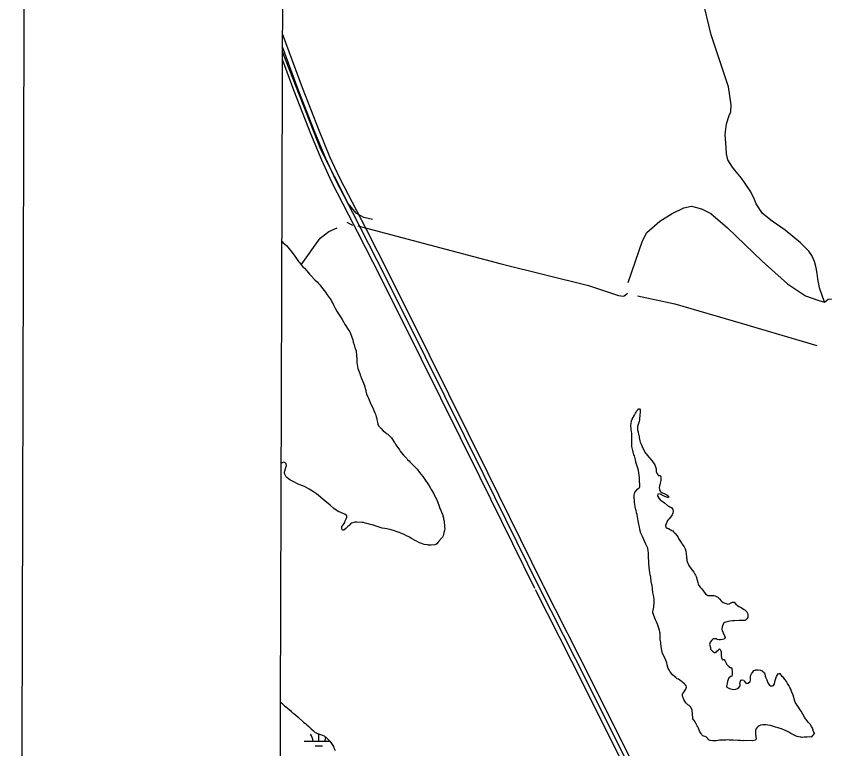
# Model space of a CAD drawing. Extents: x 3161665 to 3199565, y 885729 to 911164.
# Drawn here: x 3165000 to 3167711, y 893856 to 896313 of the extents above; entities that cross this region are included whole.
import ezdxf

# ---------------------------------------------------------------- set-up
doc = ezdxf.new("R2010")
doc.units = 0
for name, color, linetype in [('V-ANNO-SYMB', 7, 'Continuous'), ('V-GRID-FRAM', 7, 'Continuous'), ('V-ROAD-CNTR', 7, 'Continuous'), ('V-TOPO-SHOR', 7, 'Continuous'), ('V-WETL-SWMP', 7, 'Continuous')]:
    doc.layers.add(name, color=color, linetype=linetype)

msp = doc.modelspace()

# ---------------------------------------------------------------- linework, layer by layer
at = {"layer": 'V-ANNO-SYMB'}
msp.add_lwpolyline([(3165000.2, 887031.2), (3198083.2, 886939.8), (3198146.6, 909856.3), (3165063.5, 909947.7), (3165000.2, 887031.2)], dxfattribs=at)
at = {"layer": 'V-GRID-FRAM'}
msp.add_lwpolyline([(3165935.6, 909383.8), (3197271.3, 909297.2), (3197229, 891108.8), (3165877.4, 891195.5), (3165935.6, 909383.8)], dxfattribs=at)
at = {"layer": 'V-ROAD-CNTR'}
for points in [[(3165891.6, 896254.8), (3165958.4, 896073.3), (3166014.3, 895930.1), (3166050.8, 895842.6), (3166084.3, 895770.2), (3166140.6, 895660.8), (3166172.9, 895598)], [(3165891.5, 896211.7), (3165944.4, 896068), (3166000.4, 895924.5), (3166037, 895836.6), (3166070.9, 895763.6), (3166127.3, 895653.9), (3166235.1, 895444.2), (3166371.6, 895170.5), (3166566.5, 894775.8), (3166751.1, 894400.9), (3166915.5, 894076.8), (3167105.5, 893695.4)], [(3165891.3, 896168.7), (3165930.4, 896062.7), (3165986.5, 895918.9), (3166023.3, 895830.5), (3166057.4, 895757.1), (3166114, 895647.1), (3166144.2, 895588.3)], [(3166144.2, 895588.3), (3166221.7, 895437.4), (3166358.2, 895163.9), (3166553.1, 894769.2), (3166737.7, 894394.2), (3166737.8, 894393.9)], [(3166172.9, 895598), (3166248.5, 895450.9), (3166385, 895177.2), (3166580, 894782.5), (3166764.5, 894407.6), (3166766.5, 894403.6)], [(3166739.7, 894390.2), (3166902.1, 894070), (3167092.1, 893688.7)], [(3166766.5, 894403.6), (3166928.9, 894083.5), (3167118.9, 893702.1)]]:
    msp.add_lwpolyline(points, dxfattribs=at)
at = {"layer": 'V-TOPO-SHOR'}
msp.add_line((3166108.8, 895622), (3166127.8, 895611.9), dxfattribs=at)
for points in [[(3167709.6, 895353.2), (3167693, 895401.4), (3167687.4, 895431.6), (3167685.2, 895449.5), (3167681.9, 895468.5), (3167676.4, 895489.8), (3167667.5, 895510), (3167657.4, 895524.6), (3167629.5, 895552.6), (3167578.1, 895595.2), (3167534.5, 895625.5), (3167502.1, 895651.4), (3167481, 895683.9), (3167475.4, 895698.4), (3167463.1, 895724.2), (3167444.2, 895752.2), (3167431.9, 895769), (3167409.6, 895795.9), (3167401.8, 895806), (3167386.2, 895830.7), (3167381.7, 895850.8), (3167380.6, 895872.1), (3167377.4, 895915.7), (3167381.9, 895951.5), (3167389.8, 895979.5), (3167395.5, 895991.8), (3167396.6, 896015.3), (3167387.8, 896075.8), (3167330, 896250.5), (3167300.1, 896377)], [(3166194.4, 895631.3), (3166165.3, 895638.1), (3166139.6, 895652.7), (3166112.8, 895684.1), (3166021.4, 895865.6), (3165893.5, 896193.8)], [(3167051.7, 895419.6), (3167100.2, 895559.4), (3167114.8, 895587.3), (3167157.4, 895625.3), (3167198.9, 895650.9), (3167238.1, 895669.8), (3167263.8, 895675.4), (3167297.4, 895666.4), (3167328.7, 895650.6), (3167384.5, 895603.5), (3167500.7, 895491.3), (3167585.6, 895415), (3167645.9, 895374.6), (3167690.6, 895358.9), (3167709.6, 895353.2), (3167722, 895363.3), (3167736.5, 895364.3), (3167739.9, 895361), (3167756.6, 895341.9), (3167756.6, 895333), (3167753.2, 895318.4), (3167756.5, 895294.9), (3167819, 895209.7)], [(3165955, 895478.5), (3166019.1, 895568.4), (3166048.3, 895590.8), (3166076.3, 895603)], [(3166145.7, 895609.6), (3166625.5, 895482.1), (3166918.5, 895409.8), (3167019.2, 895376), (3167034.9, 895373.7), (3167038.2, 895374.8), (3167047.2, 895381.5), (3167049.4, 895383.8)], [(3165891.4, 895556.7), (3165894, 895554.1), (3165901, 895548.1), (3165906.2, 895543.3), (3165915.2, 895532.4), (3165925.2, 895519.7), (3165933.8, 895508.3), (3165939.6, 895499.6), (3165946.8, 895489.9), (3165950.6, 895485.1), (3165955, 895478.5), (3165961.1, 895472), (3165966.3, 895467.3), (3165974.8, 895458.2), (3165983.8, 895448.1), (3165986.6, 895444.7), (3166001.3, 895428.6), (3166009.8, 895420.3), (3166013.1, 895416.4), (3166018.8, 895410.3), (3166024, 895404.2), (3166036.9, 895387.2), (3166043.1, 895378), (3166052.7, 895364.4), (3166058.1, 895355.6), (3166059.6, 895352.5), (3166062.5, 895348.1), (3166063.5, 895345), (3166069.4, 895333.9), (3166076.2, 895321.6), (3166087.8, 895304.4), (3166092.7, 895295.2), (3166102.9, 895278), (3166115.4, 895258.7), (3166118.3, 895253.8), (3166121.3, 895248.5), (3166124.8, 895240.1), (3166128.5, 895227.6), (3166130.1, 895220), (3166132.8, 895210.6), (3166133.9, 895205.7), (3166135.5, 895200.4), (3166137.9, 895195.5), (3166139.5, 895190.1), (3166141.1, 895174.4), (3166141.2, 895170.8), (3166141.9, 895166.8), (3166142.2, 895159.6), (3166142, 895153.7), (3166142.6, 895149.2), (3166142.8, 895145.1), (3166144, 895138.4), (3166145.6, 895131.3)], [(3167083, 895374.7), (3167208.3, 895347.6), (3167430.8, 895283.3), (3167684.7, 895207.8)], [(3166145.6, 895131.3), (3166151.8, 895113.9), (3166152.9, 895108.5), (3166155.3, 895104.1), (3166157.8, 895097.9), (3166162.8, 895087.3), (3166166.9, 895076.6), (3166168.4, 895073.1), (3166169.4, 895070), (3166170.1, 895064.6), (3166171.1, 895061.5), (3166173.9, 895049.4), (3166177, 895040), (3166179, 895035.6), (3166181.4, 895031.2), (3166183.4, 895025.9), (3166188.4, 895014.3), (3166195.4, 894998.8), (3166199.4, 894990.4), (3166202.4, 894982.4), (3166204.4, 894978.4), (3166207.5, 894969.1), (3166209.1, 894963.7), (3166209.7, 894960.6), (3166210.8, 894956.1), (3166211.5, 894949.8), (3166212.6, 894944), (3166215.1, 894939.2), (3166217.5, 894936.1), (3166223.2, 894929.6), (3166230.2, 894922.6), (3166238.2, 894916.2), (3166241, 894914.1), (3166243.7, 894912.4), (3166246.5, 894911.1), (3166258.8, 894898.6), (3166267.5, 894884), (3166269.4, 894881.4), (3166273.3, 894875.2), (3166278.6, 894867.3), (3166282.4, 894862.1), (3166284.8, 894858.1), (3166287.3, 894853.7), (3166292, 894848), (3166299.1, 894840.7), (3166309.5, 894828.9), (3166312.4, 894825.4), (3166317.1, 894821.1), (3166319.9, 894818.1), (3166327.5, 894810.7), (3166329.4, 894808.1), (3166333.2, 894804.2), (3166336.4, 894801.6), (3166340.7, 894796.4), (3166344, 894793.3), (3166352.6, 894782.9), (3166363.6, 894768.4), (3166368.3, 894761.9), (3166381.9, 894741.2), (3166384.7, 894737.3), (3166389.1, 894730.2), (3166391.5, 894725.8), (3166399.3, 894713), (3166407.2, 894696.7), (3166409.6, 894693.2), (3166412.2, 894685.1), (3166418.7, 894669.2), (3166420.9, 894661.1), (3166423.8, 894656.3), (3166427.4, 894646.5), (3166428.9, 894643), (3166429.9, 894639.4), (3166431, 894634.5), (3166432.5, 894630.9), (3166433.2, 894626), (3166434.9, 894618.8), (3166435, 894615.2), (3166436.3, 894605.8), (3166436.1, 894600.4), (3166436.8, 894595), (3166436.2, 894587.7), (3166434.2, 894581.3), (3166432.2, 894574), (3166431.5, 894569.9), (3166429.4, 894565.8), (3166426.4, 894562), (3166417.3, 894552.2), (3166410.5, 894543.3), (3166407.4, 894540.9), (3166403.4, 894539.4), (3166390.8, 894538.4), (3166386.3, 894538.2), (3166382.7, 894539), (3166378.6, 894539.3), (3166367.7, 894541.1), (3166362.2, 894542.6), (3166356.7, 894545.1), (3166352.1, 894546.7), (3166344.3, 894550.5), (3166339.7, 894553), (3166323.5, 894562.2)], [(3167065.2, 894961.2), (3167072.8, 894974.1), (3167076.6, 894981.1), (3167079.1, 894984.8), (3167080.3, 894988.9), (3167083.7, 894993.1), (3167085.4, 894995.9), (3167089.5, 894995.6), (3167091.4, 894993), (3167092, 894988.5), (3167091.4, 894983.5), (3167091.2, 894976.7), (3167090.6, 894969.5), (3167089.8, 894966.3), (3167089.3, 894958.1), (3167088.1, 894953.1), (3167083.4, 894936.2), (3167083.3, 894928.5), (3167083.4, 894925.4), (3167084, 894922.2), (3167085, 894918.7), (3167086.8, 894909.7), (3167088.3, 894904.8), (3167089, 894899.4), (3167090.8, 894889.1), (3167092.4, 894884.2), (3167094.9, 894877.5), (3167098.4, 894869.1), (3167104.9, 894855.4), (3167107.8, 894850.1), (3167110.2, 894847), (3167112.5, 894844.9), (3167121.1, 894833.5), (3167128.7, 894824.3), (3167131.1, 894822.2), (3167133.5, 894819.1), (3167140.7, 894807.7), (3167142.2, 894805), (3167142.8, 894801.9), (3167145.3, 894794.8), (3167145.8, 894784.4), (3167147.3, 894780.4), (3167151.1, 894775.2), (3167153.1, 894771.6), (3167156.2, 894771.8), (3167159.3, 894773.3), (3167160.9, 894767.9), (3167161.4, 894755.3), (3167159.5, 894747.1), (3167156.8, 894737), (3167156.1, 894732), (3167157.3, 894724.9), (3167159.3, 894720), (3167161.7, 894717.4), (3167164.5, 894714.8), (3167169.1, 894712.7), (3167172.8, 894711.5), (3167181, 894707.8), (3167187.1, 894702.7), (3167186.8, 894699), (3167183.3, 894698), (3167174.5, 894701.7), (3167170.4, 894703.8), (3167159.7, 894710.1), (3167155.6, 894711.3), (3167151.6, 894709.7), (3167150.4, 894705.6), (3167151.5, 894702.1), (3167154.5, 894695.9), (3167158.7, 894690.6), (3167169.4, 894684.3), (3167174, 894680.9), (3167183.5, 894671.3), (3167188.1, 894669.7), (3167191.3, 894667.6), (3167195, 894666), (3167197.8, 894663.8), (3167201.2, 894658.5), (3167202.4, 894651.8), (3167201.2, 894646.4), (3167198.8, 894640.4), (3167193.2, 894632.5), (3167189.4, 894627.4), (3167185.1, 894622.7), (3167182.9, 894619.4), (3167180.8, 894615.7), (3167177.3, 894604.3), (3167178.4, 894599.4), (3167182.6, 894595.9), (3167186.7, 894594.3), (3167192.7, 894590.9), (3167197.8, 894587.5), (3167201, 894586.8), (3167203.9, 894583.3), (3167208.6, 894578.5), (3167216.2, 894569.8), (3167219.1, 894564.5), (3167221, 894561.4), (3167222.6, 894557.4), (3167229.3, 894547.3), (3167231.2, 894544.7)], [(3167243, 894071.2), (3167240.6, 894073.8), (3167236.4, 894077.2), (3167232.7, 894079.8), (3167229, 894082.8), (3167220.1, 894088.7), (3167216.4, 894090.8), (3167211.3, 894094.7), (3167206.7, 894097.6), (3167200.6, 894103.2), (3167196.8, 894108.1), (3167192.9, 894113.8), (3167188.5, 894122.1), (3167186.1, 894125.2), (3167182.4, 894137.2), (3167180.8, 894143.5), (3167174.7, 894160.8), (3167170.3, 894168.3), (3167167.3, 894175.9), (3167166.2, 894179.4), (3167163.9, 894191.1), (3167161.4, 894207.2), (3167161.2, 894212.6), (3167159.4, 894222.5), (3167158.6, 894243.7), (3167158, 894247.3), (3167156.3, 894253.5), (3167150.1, 894273.6), (3167146.6, 894282), (3167143.6, 894288.7), (3167134.9, 894312.2), (3167134.7, 894316.3), (3167135, 894320.3), (3167137.3, 894330.8), (3167137.5, 894335.3), (3167139, 894343.1), (3167138.4, 894358), (3167137.7, 894364.7), (3167136.5, 894370.5), (3167134.3, 894380.4), (3167134.2, 894383.5), (3167133.5, 894388.4), (3167133.8, 894392.1), (3167132.4, 894403.3), (3167130.9, 894406.8), (3167129.2, 894416.7), (3167127.2, 894431.5), (3167125.4, 894441.8), (3167124.3, 894446.3), (3167123, 894455.3), (3167120.8, 894476.4), (3167119.6, 894505.7), (3167119.7, 894512.9), (3167119, 894519.7), (3167117.2, 894529.1), (3167113.3, 894537.5), (3167109.8, 894543.7), (3167099.3, 894568), (3167094.3, 894579.1), (3167091.2, 894590.7), (3167089.4, 894599.7), (3167087.2, 894609.1), (3167085.8, 894620.7), (3167083.5, 894633.3), (3167081.8, 894641.8), (3167079.7, 894647.6), (3167078, 894655.6), (3167076.5, 894661), (3167072.4, 894682.9), (3167071.6, 894701.4), (3167072.3, 894706), (3167073.5, 894711), (3167074.6, 894715.1), (3167077.2, 894719.7), (3167083.6, 894727.6), (3167087.6, 894730.1), (3167089.7, 894732.4), (3167091, 894735.2), (3167090.3, 894741), (3167090.5, 894745.5), (3167089.8, 894751.4), (3167089.3, 894763.5), (3167087.2, 894782.4), (3167085.4, 894793.2), (3167077.6, 894816.8), (3167075.9, 894824.4), (3167072.6, 894837.8), (3167071.1, 894841.8), (3167066.9, 894855.6), (3167065.8, 894861), (3167064.5, 894869.5), (3167064.3, 894875.8), (3167063.5, 894894.7), (3167064, 894904.2), (3167063.6, 894913.3), (3167062.4, 894920.4), (3167062.1, 894926.7), (3167061, 894942.5), (3167061.3, 894947), (3167062.7, 894955.2), (3167065.2, 894961.2)], [(3166323.5, 894562.2), (3166318.8, 894565.2), (3166314.7, 894567.3), (3166310.5, 894568.9), (3166298.5, 894575.2), (3166289.8, 894579.3), (3166284.3, 894581.4), (3166277.4, 894583.3), (3166264.6, 894587.8), (3166253.2, 894590.9), (3166242.7, 894593.2), (3166236.3, 894594.2), (3166227.2, 894596.1), (3166207.1, 894602.5), (3166193.8, 894606.9), (3166187.9, 894608), (3166176, 894611.6), (3166170.1, 894612.7), (3166164.2, 894614.2), (3166159.2, 894614.9), (3166142.4, 894615.6), (3166135.7, 894615.3), (3166129, 894613.7), (3166124.1, 894612.1), (3166121, 894610.2), (3166118.4, 894606.9), (3166115, 894603.1), (3166111.9, 894600.7), (3166107.6, 894596.5), (3166105.4, 894594.2), (3166098.9, 894589.4), (3166095.7, 894589.2), (3166092.5, 894589.6), (3166091.9, 894594.9), (3166092.1, 894600.8), (3166093.7, 894604), (3166097.6, 894608.3), (3166101.4, 894614.8), (3166103.4, 894620.3), (3166106.8, 894627.2), (3166108.8, 894632.2), (3166109.1, 894636.7), (3166101.6, 894642.3), (3166093.3, 894645.6), (3166086, 894648.9), (3166081.4, 894650.5), (3166076.3, 894653.4), (3166065.6, 894661.6), (3166052.9, 894673.2), (3166034.7, 894687.8), (3166007.1, 894710.6), (3165993.6, 894719.9), (3165982.5, 894726.7), (3165966.8, 894735.1), (3165957.1, 894739.2), (3165952.5, 894740.8), (3165945.7, 894743.6), (3165928.2, 894751.9), (3165922.1, 894755.3), (3165917.5, 894758.3), (3165912.9, 894760.8), (3165907.7, 894765.5), (3165905.4, 894768.1), (3165902.5, 894772.1), (3165899.5, 894778.7), (3165899.3, 894782.8), (3165900.4, 894788.2), (3165905.7, 894802), (3165906, 894805.6), (3165904.9, 894811), (3165901.1, 894815.4), (3165897.9, 894817), (3165892.1, 894815), (3165889, 894812.7)], [(3167231.2, 894544.7), (3167232.7, 894542), (3167239.4, 894532.8), (3167243.3, 894525.8), (3167245, 894518.6), (3167246.2, 894509.7), (3167247.1, 894499.8), (3167247.2, 894496.6), (3167247.9, 894492.6), (3167248.1, 894487.6), (3167250.2, 894480.5), (3167252.1, 894477.9), (3167255.6, 894469.9), (3167262.8, 894458.9), (3167271.4, 894448.4), (3167274.8, 894441.3), (3167277.3, 894437.8), (3167279.7, 894433.9), (3167285.1, 894413.3), (3167286.6, 894409.3), (3167289.1, 894403.6), (3167293.4, 894398.3), (3167299, 894392.2), (3167303.9, 894384.3), (3167306.3, 894380.8), (3167311, 894375.6), (3167315.7, 894371.7), (3167318.9, 894370.1), (3167325.7, 894369.4), (3167328.9, 894370), (3167332, 894370.2), (3167339.2, 894370), (3167345.2, 894368), (3167350.3, 894365.5), (3167351.8, 894364.2), (3167354.9, 894361.6), (3167359.2, 894357.8), (3167362.5, 894352.9), (3167364.9, 894350.8), (3167370.5, 894346.5), (3167373.3, 894344.8), (3167380.6, 894342.9), (3167385.6, 894341.3), (3167390.5, 894341.9), (3167396.7, 894345.3), (3167402, 894347.4), (3167406.6, 894347.1), (3167413.1, 894341.1), (3167422.9, 894333.3), (3167430.3, 894329.1), (3167435, 894325.7), (3167440.1, 894323.2), (3167442.9, 894321.5), (3167446.6, 894318.5), (3167449, 894315.5), (3167452.3, 894310.7), (3167453, 894306.2), (3167453.2, 894299.9), (3167452.5, 894296.2), (3167450, 894291.6), (3167443.9, 894286.4), (3167440.7, 894286.2), (3167437.1, 894286.5), (3167424, 894286), (3167407.4, 894285.3), (3167402, 894284.6), (3167392.5, 894283.3), (3167379.6, 894280.5), (3167376, 894279.5), (3167371.6, 894276.6), (3167369.6, 894270.6), (3167366.7, 894264.2), (3167365.7, 894256.9), (3167367.2, 894252), (3167370.2, 894244.9), (3167376.2, 894232.1), (3167376.8, 894228.9), (3167375.1, 894225.7), (3167372.5, 894223.3), (3167368.5, 894221.8), (3167360.9, 894220.6), (3167355.9, 894221.3), (3167349.9, 894222.8), (3167346.3, 894224.5), (3167342.2, 894224.8), (3167338.1, 894224.1), (3167334.6, 894222.6), (3167332, 894220.3), (3167326.9, 894213.3), (3167324.5, 894206), (3167327.2, 894195.2), (3167327.4, 894190.3), (3167334, 894182.9), (3167341, 894178.2), (3167344.1, 894178.8), (3167347.2, 894179.8), (3167349.4, 894182.6), (3167353.7, 894186.9), (3167357.6, 894191.1), (3167359.9, 894188.9), (3167362.4, 894184.5)], [(3167362.4, 894184.5), (3167363.9, 894180.5), (3167364, 894177.4), (3167363.9, 894171.1), (3167363.1, 894167.4), (3167364.2, 894162), (3167365.3, 894158), (3167367.3, 894154.5), (3167370.8, 894155.1), (3167374, 894154.8), (3167375.5, 894152.1), (3167378, 894146.8), (3167382.8, 894138.9), (3167385.7, 894135.4), (3167389.4, 894131.5), (3167395, 894128.6), (3167398.2, 894127.8), (3167399.6, 894125.2), (3167400.6, 894113), (3167400.5, 894104.9), (3167398.9, 894099.8), (3167396.3, 894097.9), (3167389.7, 894093.6), (3167386.8, 894088), (3167384.8, 894081.2), (3167383.3, 894074.8), (3167381.8, 894065.7), (3167382.4, 894062.6), (3167391.6, 894057.6), (3167400.3, 894055.7), (3167405.3, 894055), (3167412.1, 894055.2), (3167418.3, 894058.2), (3167423.1, 894061.1), (3167426.9, 894066.7), (3167426.7, 894071.2), (3167426.1, 894074.8), (3167426.9, 894078.9), (3167429.8, 894085.3), (3167433.3, 894086.8), (3167439.2, 894086.2), (3167442.1, 894081.3), (3167445.9, 894076.1), (3167450, 894075.8), (3167454.5, 894076), (3167460.6, 894081.2), (3167461.8, 894085.3), (3167461.7, 894088.9), (3167461.8, 894096.6), (3167463.3, 894103), (3167465, 894106.7), (3167467.5, 894110.4), (3167469.7, 894113.2), (3167473.5, 894117.9), (3167477.1, 894119.4), (3167480.2, 894120.4), (3167487, 894120.2), (3167495.6, 894119.7), (3167501.1, 894116.8), (3167508.6, 894109.9), (3167509.7, 894106.8), (3167511.3, 894099.6), (3167512.9, 894093.8), (3167516.8, 894086.7), (3167520.9, 894074.7), (3167525.7, 894069.1), (3167529.4, 894067), (3167535.3, 894066.7), (3167538.8, 894068.2), (3167541.8, 894073.3), (3167544.9, 894084.8), (3167545.7, 894088.4), (3167547.6, 894094.8), (3167549.3, 894098.5), (3167552.7, 894104), (3167554.3, 894107.3), (3167557.5, 894108.3), (3167561.1, 894108.5), (3167561.3, 894108.1)], [(3167676.5, 893908.4), (3167673.1, 893914.1), (3167670.5, 893921.2), (3167668, 893927.4), (3167666.5, 893930.5), (3167662.1, 893938), (3167656.5, 893944.1), (3167651.2, 893950.6), (3167648.4, 893953.7), (3167646.5, 893956.3), (3167642.6, 893962), (3167631.4, 893981.9), (3167628.5, 893986.7), (3167620.3, 893998.1), (3167613.1, 894010), (3167610.6, 894015.7), (3167604.3, 894035.8), (3167600.7, 894046), (3167596.7, 894056.2), (3167594.2, 894061.1), (3167589.8, 894068.1), (3167586.4, 894074.8), (3167582.1, 894081.4), (3167578.7, 894085.3), (3167577.3, 894088.4), (3167572.9, 894094.5), (3167569.2, 894097.1), (3167564.9, 894102.3), (3167563.5, 894104.9), (3167561.3, 894108.1)], [(3167676.5, 893908.4), (3167665.3, 893895.2), (3167660.7, 893895.5), (3167652.2, 893895.1), (3167646.3, 893894.4), (3167641.8, 893894.3), (3167635.5, 893893.5), (3167631.9, 893894.3), (3167628.7, 893894.6), (3167624.2, 893895.8), (3167617.8, 893896.9), (3167614.6, 893898.5), (3167610.4, 893900.2), (3167599.8, 893905.6), (3167596.6, 893907.3), (3167590.6, 893911.1), (3167586, 893913.6), (3167579.5, 893916.5), (3167576.3, 893918.1), (3167565.7, 893922.2), (3167561.2, 893923.4), (3167554.3, 893926.2), (3167545.1, 893928.6), (3167528.7, 893933.7), (3167520.1, 893934.7), (3167513.7, 893936.3), (3167503.7, 893936.3), (3167495.2, 893934.6), (3167490.8, 893932.6), (3167486.9, 893929.7), (3167482.5, 893925.5), (3167480, 893921.8), (3167478.8, 893918.1), (3167478.4, 893914.9), (3167478.6, 893911.8), (3167478.4, 893905.9), (3167480.1, 893898.3), (3167480.2, 893894.7), (3167480.8, 893891.1), (3167480.5, 893887.9), (3167477.5, 893884.6), (3167473, 893883.6), (3167468.5, 893882.9), (3167464.9, 893883.2), (3167446.4, 893882.4), (3167439.2, 893883), (3167435.6, 893882.9), (3167428.3, 893883), (3167422.9, 893883.7), (3167418.8, 893884), (3167403.4, 893884.2), (3167393.5, 893884.7), (3167390.3, 893885), (3167384, 893885.2), (3167379.5, 893885), (3167373.6, 893884.3), (3167367.3, 893884.1), (3167357.4, 893884.1), (3167346.2, 893882.7), (3167339.9, 893882.5), (3167334.4, 893882.7), (3167326.7, 893883.7), (3167323.1, 893884.9), (3167320.7, 893887.1), (3167317.8, 893891), (3167314.1, 893894.5), (3167310.4, 893896.6), (3167305.8, 893897.7), (3167302.1, 893899.4), (3167298.8, 893902.9), (3167295.9, 893907.3), (3167292.5, 893913), (3167288, 893924.5), (3167285.5, 893928.9), (3167283.1, 893932.5), (3167281.1, 893936.9), (3167276.3, 893945.7), (3167272.9, 893950.5), (3167270.6, 893952.7), (3167269, 893956.2), (3167268, 893960.7), (3167267.6, 893970.2), (3167266, 893985.5), (3167265, 893989), (3167260.6, 893996.5), (3167256.3, 894000.9), (3167252.2, 894003.4), (3167245.1, 894009.9), (3167241.3, 894015.1), (3167238.3, 894020.9), (3167237.3, 894024.4), (3167234.8, 894029.3), (3167233.7, 894034.7), (3167233.9, 894039.6), (3167236.1, 894042.4), (3167240.3, 894048.9), (3167242.9, 894052.2), (3167245.4, 894055.9), (3167247, 894061.9), (3167245.9, 894066.8), (3167243, 894071.2)]]:
    msp.add_lwpolyline(points, dxfattribs=at)
at = {"layer": 'V-WETL-SWMP'}
for p, q in [((3165882.7, 892832.6), (3165886.5, 894011.8)), ((3165886.5, 894011.8), (3165890.3, 894008.6)), ((3165890.3, 894008.6), (3165899.7, 894000)), ((3165899.7, 894000), (3165907.2, 893994)), ((3165907.2, 893994), (3165909.5, 893991.4)), ((3165909.5, 893991.4), (3165919.8, 893983.7)), ((3165919.8, 893983.7), (3165922.2, 893981.1)), ((3165922.2, 893981.1), (3165926.9, 893976.7)), ((3165926.9, 893976.7), (3165931.1, 893973.8)), ((3165931.1, 893973.8), (3165937.2, 893968.2)), ((3165937.2, 893968.2), (3165946, 893961.3)), ((3165946, 893961.3), (3165963.9, 893944.9)), ((3165963.9, 893944.9), (3165970.9, 893939.8)), ((3165970.9, 893939.8), (3165974.2, 893936.3)), ((3165974.2, 893936.3), (3165980.7, 893930.7)), ((3165980.7, 893930.7), (3165988.2, 893923.8)), ((3165988.2, 893923.8), (3165997.1, 893916)), ((3165997.1, 893916), (3166002.3, 893910.8)), ((3166002.3, 893910.8), (3166006.5, 893908.8)), ((3166006.5, 893908.8), (3166010.6, 893907.1)), ((3166010.6, 893907.1), (3166023.4, 893902.7)), ((3166015.1, 893881.3), (3166015.1, 893905.6)), ((3166023.4, 893902.7), (3166032.6, 893899)), ((3166032.6, 893899), (3166035.4, 893897.3)), ((3166035.4, 893897.3), (3166039.6, 893893.9)), ((3166039.6, 893893.9), (3166053.3, 893879.6)), ((3165965.1, 893881.5), (3166051.7, 893881.2)), ((3166003, 893865.9), (3166027, 893865.9)), ((3166053.3, 893879.6), (3166057.6, 893873.9)), ((3166057.6, 893873.9), (3166063.4, 893863.8)), ((3166063.4, 893863.8), (3166065, 893858.9)), ((3166065, 893858.9), (3166069, 893850.4))]:
    msp.add_line(p, q, dxfattribs=at)
for centre, start, end in [((3165959.8, 893882), 359.0698, 40.6135), ((3166070.3, 893881.7), 157.1387, 180.6135)]:
    msp.add_arc(centre, 35.2, start, end, dxfattribs=at)

doc.saveas('drawing.dxf')
